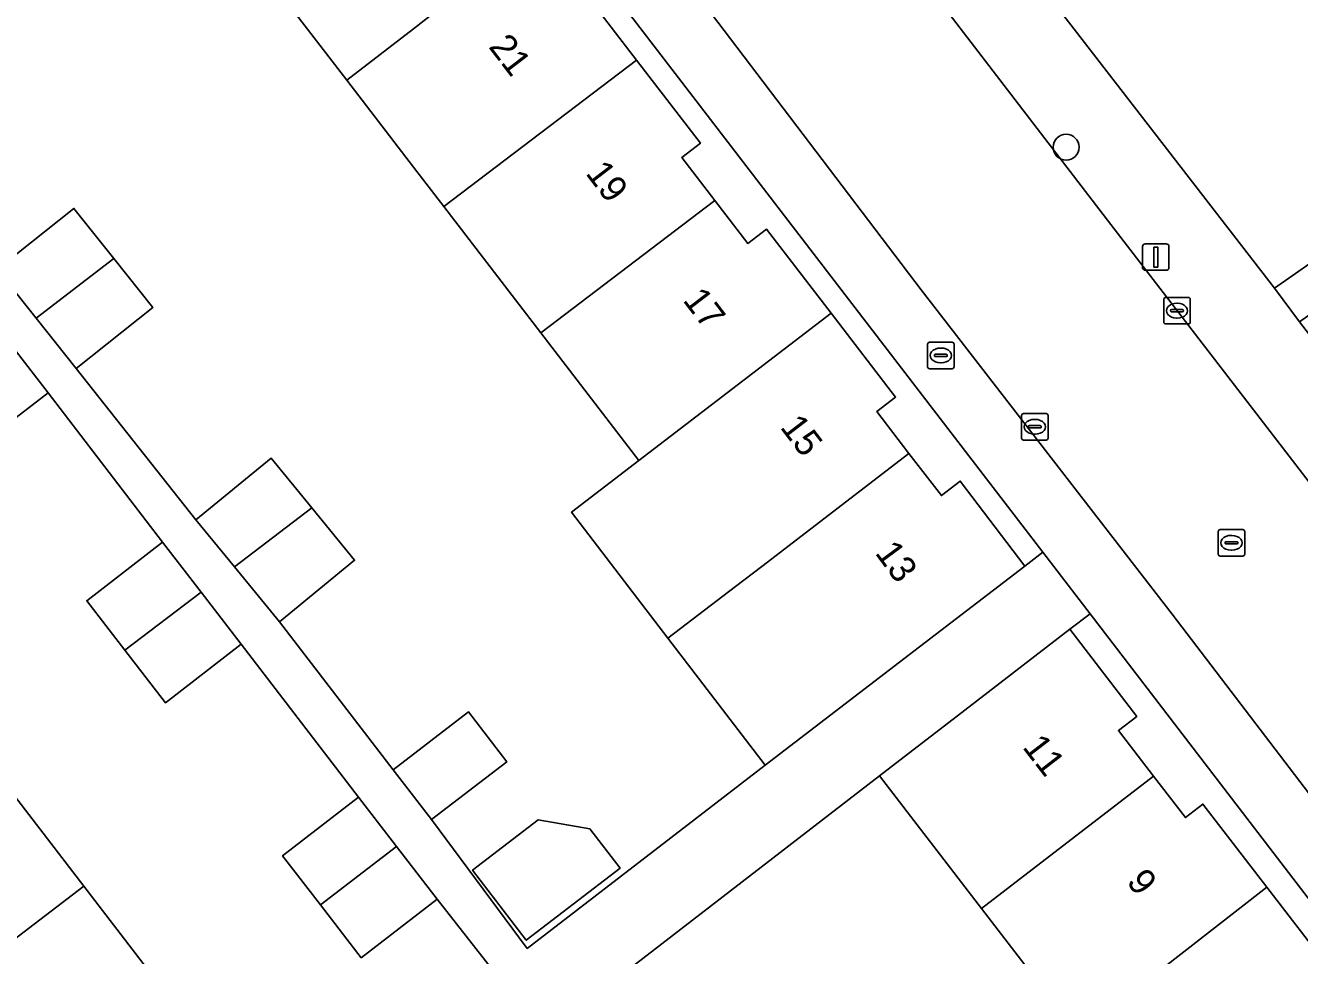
# Model space of a CAD drawing. Extents: x 159352 to 160617, y 385888 to 387323.
# Drawn here: x 159985.36 to 160033.41, y 386985.32 to 387020.4 of the extents above; entities that cross this region are included whole.
import ezdxf

# ---------------------------------------------------------------- set-up
doc = ezdxf.new("R2010")
doc.units = 0
for name, color, linetype in [('IMGEO_Boom', 7, 'Continuous'), ('IMGEO_Brandkraan', 7, 'Continuous'), ('IMGEO_Erf', 7, 'Continuous'), ('IMGEO_Kolk', 7, 'Continuous'), ('IMGEO_Lichtmast', 7, 'Continuous'), ('IMGEO_Pand', 7, 'Continuous'), ('IMGEO_Pand_nummerreeks', 7, 'Continuous'), ('IMGEO_Rijbaan_lokaal_open', 7, 'Continuous'), ('IMGEO_Rioolput', 7, 'Continuous'), ('IMGEO_Voetpad_open', 7, 'Continuous')]:
    doc.layers.add(name, color=color, linetype=linetype)

msp = doc.modelspace()

# ---------------------------------------------------------------- linework, layer by layer
at = {"layer": 'IMGEO_Boom'}
msp.add_circle((160024.607, 387015.806), 0.489, dxfattribs=at)
at = {"layer": 'IMGEO_Brandkraan'}
for p, q in [((160019.383, 387007.527), (160019.383, 387008.379)), ((160019.458, 387008.453), (160020.31, 387008.453)), ((160020.384, 387008.379), (160020.384, 387007.527)), ((160019.642, 387007.947), (160019.642, 387007.959)), ((160020.08, 387007.91), (160019.682, 387007.91)), ((160019.685, 387007.996), (160020.083, 387007.996)), ((160019.871, 387008.233), (160019.896, 387008.233)), ((160020.126, 387007.959), (160020.126, 387007.947)), ((160020.31, 387007.453), (160019.458, 387007.453)), ((160019.894, 387007.673), (160019.869, 387007.673))]:
    msp.add_line(p, q, dxfattribs=at)
for points in [[(160019.383, 387007.527), (160019.383, 387008.379)], [(160019.458, 387008.453), (160020.31, 387008.453)], [(160020.384, 387008.379), (160020.384, 387007.527)], [(160020.31, 387007.453), (160019.458, 387007.453)]]:
    msp.add_lwpolyline(points, dxfattribs=at)
for centre, radius, start, end in [((160019.46, 387008.377), 0.0765, 91.552, 178.448), ((160019.46, 387008.377), 0.0765, 91.552, 178.448), ((160020.308, 387008.377), 0.0765, 1.552, 88.448), ((160020.308, 387008.377), 0.0765, 1.552, 88.448), ((160019.682, 387007.956), 0.0403, 85.8775, 175.7526), ((160019.679, 387007.946), 0.0366, 178.938, 274.7102), ((160020.083, 387007.953), 0.043, 264.8664, 352.4533), ((160020.087, 387007.958), 0.0386, 1.7309, 96.639), ((160019.46, 387007.529), 0.0765, 181.552, 268.448), ((160019.46, 387007.529), 0.0765, 181.552, 268.448), ((160020.308, 387007.529), 0.0765, 271.552, 358.448), ((160020.308, 387007.529), 0.0765, 271.552, 358.448)]:
    msp.add_arc(centre, radius, start, end, dxfattribs=at)
for centre, major_axis, ratio, start_param, end_param in [((160019.87, 387007.953), (-0.387, 0.002), 0.722429, 4.712389, 7.853982), ((160019.895, 387007.953), (-0.39, 0.002), 0.717154, 1.570796, 4.712389)]:
    msp.add_ellipse(centre, major_axis=major_axis, ratio=ratio, start_param=start_param, end_param=end_param, dxfattribs=at)
at = {"layer": 'IMGEO_Erf'}
for points in [[(160016.928, 387030.587), (160032.461, 387010.488), (160038.844, 387014.946), (160036.77, 387017.905), (160038.734, 387019.282), (160040.726, 387020.678), (160042.8, 387017.719), (160048.625, 387021.868), (160046.539, 387024.819), (160048.514, 387026.216), (160050.483, 387027.608), (160052.569, 387024.657), (160058.431, 387028.82), (160056.345, 387031.771), (160058.314, 387033.163), (160060.289, 387034.56), (160063.137, 387036.575), (160065.22, 387033.63), (160068.227, 387035.765), (160066.141, 387038.716)], [(160005.988, 387022.241), (160008.408, 387019.091), (160010.817, 387015.957), (160010.112, 387015.415), (160011.356, 387013.796), (160012.6, 387012.177), (160013.307, 387012.72), (160015.741, 387009.553), (160018.177, 387006.383), (160017.465, 387005.836), (160018.678, 387004.258), (160019.901, 387002.667), (160020.616, 387003.217), (160023.044, 387000.002), (160023.734, 387000.532), (160000, 387031.443)], [(159984.481, 387011.348), (159987.186, 387013.499), (159988.693, 387011.603), (159990.163, 387009.755), (159987.273, 387007.456), (159991.792, 387001.757), (159994.629, 387004.076), (159996.156, 387002.208), (159997.773, 387000.23), (159994.936, 386997.911), (159999.23, 386992.331), (160002.07, 386994.509), (160003.514, 386992.627), (160000.673, 386990.449), (160004.285, 386985.594), (160013.255, 386992.504), (160009.591, 386997.289), (160005.955, 387002.037), (160008.499, 387003.991), (160004.803, 387008.8), (160001.133, 387013.575), (160000, 387015.049), (159997.476, 387018.333), (159993.745, 387023.187)], [(159983.82, 386992.806), (159987.557, 386987.939), (159991.205, 386983.187), (159994.905, 386978.369), (160003.072, 386984.66), (160000.882, 386987.446), (159998.023, 386985.24), (159996.483, 386987.235), (159995.056, 386989.084), (159997.916, 386991.291), (159993.497, 386997.065), (159990.638, 386994.859), (159989.11, 386996.839), (159987.671, 386998.703), (159990.531, 387000.91), (159986.216, 387006.547), (159983.357, 387004.341)], [(160047.698, 386969.274), (160025.513, 386998.212), (160024.747, 386997.625), (160027.273, 386994.34), (160026.582, 386993.808), (160027.905, 386992.089), (160029.105, 386990.528), (160029.764, 386991.035), (160032.171, 386987.906), (160034.577, 386984.778)], [(160025.062, 386982.36), (160021.414, 386987.102), (160017.568, 386992.103), (160006.053, 386983.218)]]:
    msp.add_lwpolyline(points, dxfattribs=at)
msp.add_lwpolyline([(160004.698, 386990.44), (160006.65, 386990.097), (160007.786, 386988.615), (160004.249, 386985.903), (160002.224, 386988.544)], close=True, dxfattribs=at)
at = {"layer": 'IMGEO_Kolk'}
for p, q in [((160028.288, 387009.214), (160028.288, 387010.066)), ((160028.363, 387010.14), (160029.215, 387010.14)), ((160028.776, 387009.92), (160028.801, 387009.92)), ((160029.289, 387010.066), (160029.289, 387009.214)), ((160028.547, 387009.634), (160028.547, 387009.646)), ((160028.985, 387009.597), (160028.587, 387009.597)), ((160028.59, 387009.683), (160028.988, 387009.683)), ((160028.799, 387009.36), (160028.774, 387009.36)), ((160029.031, 387009.646), (160029.031, 387009.634)), ((160029.215, 387009.14), (160028.363, 387009.14)), ((160022.924, 387004.837), (160022.924, 387005.689)), ((160022.999, 387005.763), (160023.851, 387005.763)), ((160023.412, 387005.543), (160023.437, 387005.543)), ((160023.925, 387005.689), (160023.925, 387004.837)), ((160023.183, 387005.257), (160023.183, 387005.269)), ((160023.621, 387005.22), (160023.223, 387005.22)), ((160023.226, 387005.306), (160023.624, 387005.306)), ((160023.435, 387004.983), (160023.41, 387004.983)), ((160023.667, 387005.269), (160023.667, 387005.257)), ((160023.851, 387004.763), (160022.999, 387004.763))]:
    msp.add_line(p, q, dxfattribs=at)
for points in [[(160028.288, 387009.214), (160028.288, 387010.066)], [(160028.363, 387010.14), (160029.215, 387010.14)], [(160029.289, 387010.066), (160029.289, 387009.214)], [(160029.215, 387009.14), (160028.363, 387009.14)], [(160022.924, 387004.837), (160022.924, 387005.689)], [(160022.999, 387005.763), (160023.851, 387005.763)], [(160023.925, 387005.689), (160023.925, 387004.837)], [(160023.851, 387004.763), (160022.999, 387004.763)]]:
    msp.add_lwpolyline(points, dxfattribs=at)
for centre, radius, start, end in [((160028.365, 387010.064), 0.0765, 91.552, 178.448), ((160028.365, 387010.064), 0.0765, 91.552, 178.448), ((160029.213, 387010.064), 0.0765, 1.552, 88.448), ((160029.213, 387010.064), 0.0765, 1.552, 88.448), ((160028.587, 387009.643), 0.0403, 85.8775, 175.7526), ((160028.584, 387009.633), 0.0366, 178.938, 274.7102), ((160028.988, 387009.64), 0.043, 264.8664, 352.4533), ((160028.992, 387009.645), 0.0386, 1.7309, 96.639), ((160028.365, 387009.216), 0.0765, 181.552, 268.448), ((160028.365, 387009.216), 0.0765, 181.552, 268.448), ((160029.213, 387009.216), 0.0765, 271.552, 358.448), ((160029.213, 387009.216), 0.0765, 271.552, 358.448), ((160023.001, 387005.687), 0.0765, 91.552, 178.448), ((160023.001, 387005.687), 0.0765, 91.552, 178.448), ((160023.849, 387005.687), 0.0765, 1.552, 88.448), ((160023.849, 387005.687), 0.0765, 1.552, 88.448), ((160023.223, 387005.266), 0.0403, 85.8775, 175.7526), ((160023.22, 387005.256), 0.0366, 178.938, 274.7102), ((160023.624, 387005.263), 0.043, 264.8664, 352.4533), ((160023.628, 387005.268), 0.0386, 1.7309, 96.639), ((160023.001, 387004.839), 0.0765, 181.552, 268.448), ((160023.001, 387004.839), 0.0765, 181.552, 268.448), ((160023.849, 387004.839), 0.0765, 271.552, 358.448), ((160023.849, 387004.839), 0.0765, 271.552, 358.448)]:
    msp.add_arc(centre, radius, start, end, dxfattribs=at)
for centre, major_axis, ratio, start_param, end_param in [((160028.775, 387009.64), (-0.387, 0.002), 0.722429, 4.712389, 7.853982), ((160028.8, 387009.64), (-0.39, 0.002), 0.717154, 1.570796, 4.712389), ((160023.411, 387005.263), (-0.387, 0.002), 0.722429, 4.712389, 7.853982), ((160023.436, 387005.263), (-0.39, 0.002), 0.717154, 1.570796, 4.712389)]:
    msp.add_ellipse(centre, major_axis=major_axis, ratio=ratio, start_param=start_param, end_param=end_param, dxfattribs=at)
at = {"layer": 'IMGEO_Lichtmast'}
for p, q in [((160027.593, 387012.163), (160028.383, 387012.163)), ((160028.383, 387012.163), (160027.593, 387012.163)), ((160027.493, 387011.263), (160027.493, 387012.063)), ((160027.493, 387012.063), (160027.493, 387011.263)), ((160028.483, 387012.063), (160028.483, 387011.263)), ((160028.483, 387011.263), (160028.483, 387012.063)), ((160028.383, 387011.163), (160027.593, 387011.163)), ((160027.593, 387011.163), (160028.383, 387011.163))]:
    msp.add_line(p, q, dxfattribs=at)
msp.add_lwpolyline([(160027.913, 387012.038), (160028.063, 387012.038), (160028.063, 387011.288), (160027.913, 387011.288), (160027.913, 387012.038)], dxfattribs=at)
for centre, start, end in [((160027.593, 387012.063), 90, 180), ((160027.593, 387012.063), 90, 180), ((160028.383, 387012.063), 0, 90), ((160028.383, 387012.063), 360, 90), ((160027.593, 387011.263), 180, 270), ((160027.593, 387011.263), 180, 270), ((160028.383, 387011.263), 270, 0), ((160028.383, 387011.263), 270, 0)]:
    msp.add_arc(centre, 0.1, start, end, dxfattribs=at)
at = {"layer": 'IMGEO_Pand'}
for points in [[(159993.745, 387023.187), (159997.476, 387018.333), (160000, 387020.267), (160004.005, 387023.41), (160002.704, 387025.103), (160003.398, 387025.637), (160001.002, 387028.755), (160000, 387027.986)], [(160008.408, 387019.091), (160005.988, 387022.241), (160005.306, 387021.717), (160004.005, 387023.41), (160000, 387020.267), (159997.476, 387018.333), (160000, 387015.049), (160001.133, 387013.575)], [(160001.133, 387013.575), (160004.803, 387008.8), (160011.356, 387013.796), (160010.112, 387015.415), (160010.817, 387015.957), (160008.408, 387019.091)], [(160004.803, 387008.8), (160008.499, 387003.991), (160015.741, 387009.553), (160013.307, 387012.72), (160012.6, 387012.177), (160011.356, 387013.796)], [(159988.693, 387011.603), (159987.186, 387013.499), (159984.481, 387011.348), (159984.295, 387011.2), (159985.762, 387009.357)], [(159987.273, 387007.456), (159990.163, 387009.755), (159988.693, 387011.603), (159985.762, 387009.357)], [(160018.678, 387004.258), (160017.465, 387005.836), (160018.177, 387006.383), (160015.741, 387009.553), (160008.499, 387003.991), (160005.955, 387002.037), (160009.591, 386997.289), (160012.141, 386999.245), (160013.126, 387000)], [(159983.357, 387004.341), (159986.216, 387006.547), (159984.686, 387008.53), (159981.819, 387006.334)], [(159993.241, 386999.985), (159996.156, 387002.208), (159994.629, 387004.076), (159991.792, 387001.757)], [(160012.141, 386999.245), (160009.591, 386997.289), (160013.255, 386992.504), (160019.073, 386996.96), (160023.044, 387000.002), (160020.616, 387003.217), (160019.901, 387002.667), (160018.678, 387004.258), (160013.126, 387000)], [(159996.156, 387002.208), (159993.241, 386999.985), (159994.936, 386997.911), (159997.773, 387000.23)], [(159990.531, 387000.91), (159987.671, 386998.703), (159989.11, 386996.839), (159991.982, 386999.028)], [(159990.638, 386994.859), (159993.497, 386997.065), (159991.982, 386999.028), (159989.11, 386996.839)], [(160027.905, 386992.089), (160026.582, 386993.808), (160027.273, 386994.34), (160024.747, 386997.625), (160020.784, 386994.577), (160017.568, 386992.103), (160021.414, 386987.102)], [(160000.673, 386990.449), (160003.514, 386992.627), (160002.07, 386994.509), (159999.23, 386992.331)], [(159977.29, 386987.828), (159978.557, 386986.185), (159977.834, 386985.627), (159980.317, 386982.405), (159987.557, 386987.939), (159983.82, 386992.806)], [(160021.414, 386987.102), (160025.062, 386982.36), (160032.171, 386987.906), (160029.764, 386991.035), (160029.105, 386990.528), (160027.905, 386992.089)], [(159997.916, 386991.291), (159995.056, 386989.084), (159996.483, 386987.235), (159999.349, 386989.433)], [(160004.249, 386985.903), (160007.786, 386988.615), (160006.65, 386990.097), (160004.698, 386990.44), (160002.224, 386988.544)], [(159998.023, 386985.24), (160000.882, 386987.446), (159999.349, 386989.433), (159996.483, 386987.235)], [(159991.205, 386983.187), (159987.557, 386987.939), (159980.317, 386982.405), (159982.629, 386979.405), (159983.346, 386979.957), (159984.701, 386978.199)], [(160035.159, 386982.584), (160033.882, 386984.244), (160034.577, 386984.778), (160032.171, 386987.906), (160025.062, 386982.36), (160028.724, 386977.599)]]:
    msp.add_lwpolyline(points, close=True, dxfattribs=at)
at = {"layer": 'IMGEO_Rijbaan_lokaal_open'}
for points in [[(159980.605, 387060.652), (159980.931, 387060.294), (159981.245, 387059.925), (159981.55, 387059.547), (159981.851, 387059.164), (159988.838, 387049.954), (159997.367, 387038.891), (160010.722, 387021.522), (160019.146, 387010.43), (160028.607, 386998.199), (160045.03, 386976.662), (160050.555, 386969.608)], [(160055.965, 386974.3), (160036.205, 387000.002), (160026.288, 387012.889), (160012.111, 387031.377)]]:
    msp.add_lwpolyline(points, dxfattribs=at)
at = {"layer": 'IMGEO_Rioolput'}
for p, q in [((160030.341, 387000.461), (160030.341, 387001.313)), ((160030.416, 387001.387), (160031.268, 387001.387)), ((160030.829, 387001.167), (160030.854, 387001.167)), ((160031.342, 387001.313), (160031.342, 387000.461)), ((160030.6, 387000.881), (160030.6, 387000.893)), ((160031.038, 387000.844), (160030.64, 387000.844)), ((160030.643, 387000.93), (160031.041, 387000.93)), ((160030.852, 387000.607), (160030.827, 387000.607)), ((160031.084, 387000.893), (160031.084, 387000.881)), ((160031.268, 387000.387), (160030.416, 387000.387))]:
    msp.add_line(p, q, dxfattribs=at)
for points in [[(160030.341, 387000.461), (160030.341, 387001.313)], [(160030.416, 387001.387), (160031.268, 387001.387)], [(160031.342, 387001.313), (160031.342, 387000.461)], [(160031.268, 387000.387), (160030.416, 387000.387)]]:
    msp.add_lwpolyline(points, dxfattribs=at)
for centre, radius, start, end in [((160030.418, 387001.311), 0.0765, 91.552, 178.448), ((160030.418, 387001.311), 0.0765, 91.552, 178.448), ((160031.266, 387001.311), 0.0765, 1.552, 88.448), ((160031.266, 387001.311), 0.0765, 1.552, 88.448), ((160030.64, 387000.89), 0.0403, 85.8775, 175.7526), ((160030.637, 387000.88), 0.0366, 178.938, 274.7102), ((160031.041, 387000.887), 0.043, 264.8664, 352.4533), ((160031.045, 387000.892), 0.0386, 1.7309, 96.639), ((160030.418, 387000.463), 0.0765, 181.552, 268.448), ((160030.418, 387000.463), 0.0765, 181.552, 268.448), ((160031.266, 387000.463), 0.0765, 271.552, 358.448), ((160031.266, 387000.463), 0.0765, 271.552, 358.448)]:
    msp.add_arc(centre, radius, start, end, dxfattribs=at)
for centre, major_axis, ratio, start_param, end_param in [((160030.828, 387000.887), (-0.387, 0.002), 0.722429, 4.712389, 7.853982), ((160030.853, 387000.887), (-0.39, 0.002), 0.717154, 1.570796, 4.712389)]:
    msp.add_ellipse(centre, major_axis=major_axis, ratio=ratio, start_param=start_param, end_param=end_param, dxfattribs=at)
at = {"layer": 'IMGEO_Voetpad_open'}
for points in [[(159986.207, 387065.133), (159989.091, 387061.239), (160000, 387047.058), (160001.462, 387045.157), (160012.111, 387031.377), (160026.288, 387012.889), (160036.205, 387000.002), (160055.965, 386974.3)], [(159979.102, 387058.573), (160000, 387031.443), (160023.734, 387000.532), (160024.142, 387000), (160025.513, 386998.212), (160047.698, 386969.274)], [(160050.555, 386969.608), (160045.03, 386976.662), (160028.607, 386998.199), (160019.146, 387010.43), (160010.722, 387021.522), (159997.367, 387038.891), (159988.838, 387049.954)], [(160059.263, 386975.852), (160058.383, 386976.989), (160056.851, 386978.967), (160055.826, 386980.146), (160048.098, 386990.153), (160040.549, 387000.002), (160036.78, 387004.847), (160035.514, 387006.474), (160034.7, 387007.538), (160033.413, 387009.221), (160032.461, 387010.488), (160016.928, 387030.587)], [(160006.053, 386983.218), (160017.568, 386992.103), (160020.784, 386994.577), (160024.747, 386997.625), (160025.513, 386998.212), (160024.142, 387000), (160023.734, 387000.532), (160023.044, 387000.002), (160019.073, 386996.96), (160013.255, 386992.504), (160004.285, 386985.594), (160000.673, 386990.449), (159999.23, 386992.331), (159994.936, 386997.911), (159993.241, 386999.985), (159991.792, 387001.757), (159987.273, 387007.456), (159985.762, 387009.357), (159984.295, 387011.2)], [(159984.686, 387008.53), (159986.216, 387006.547), (159990.531, 387000.91), (159991.982, 386999.028), (159993.497, 386997.065), (159997.916, 386991.291), (159999.349, 386989.433), (160000.882, 386987.446), (160003.072, 386984.66), (159994.905, 386978.369), (159991.645, 386975.857), (159987.684, 386972.804), (159982.976, 386969.178)]]:
    msp.add_lwpolyline(points, dxfattribs=at)
msp.add_lwpolyline([(160090.707, 387049.734), (160089.722, 387051.066), (160079.994, 387044.095), (160077.983, 387042.663), (160075.082, 387040.612), (160072.171, 387038.554), (160070.175, 387037.143), (160068.227, 387035.765), (160065.22, 387033.63), (160062.375, 387031.609), (160060.398, 387030.211), (160058.431, 387028.82), (160052.569, 387024.657), (160050.596, 387023.262), (160048.625, 387021.868), (160042.8, 387017.719), (160040.818, 387016.33), (160038.844, 387014.946), (160032.461, 387010.488), (160033.413, 387009.221)], close=True, dxfattribs=at)

# ---------------------------------------------------------------- texts
at = {"layer": 'IMGEO_Pand_nummerreeks'}
for s, rotation, p in [('21', 307.457, (160002.801, 387019.587)), ('19', 307.457, (160006.456, 387014.817)), ('17', 307.457, (160010.124, 387010.03)), ('15', 307.4598, (160013.793, 387005.241)), ('13', 306.375, (160017.373, 387000.502)), ('11', 307.6577, (160022.933, 386993.177)), ('9', 307.6577, (160026.855, 386988.097))]:
    msp.add_text(s, height=1, rotation=rotation, dxfattribs=at).set_placement(p)

doc.saveas('drawing.dxf')
